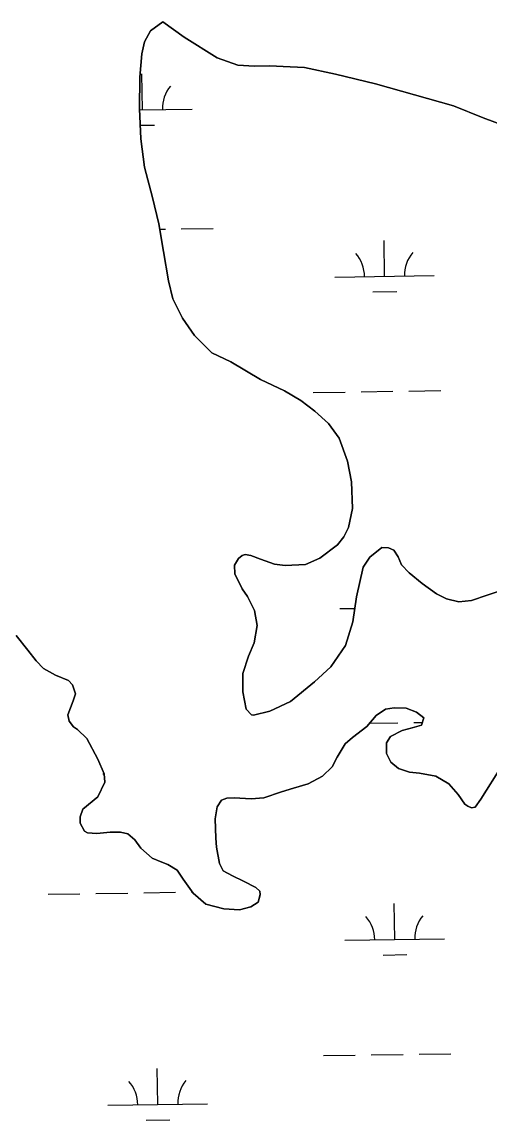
# Model space of a CAD drawing. Extents: x 3823584 to 3861785, y 301729 to 327625.
# Drawn here: x 3846916 to 3847385, y 310012 to 311114 of the extents above; entities that cross this region are included whole.
import ezdxf

# ---------------------------------------------------------------- set-up
doc = ezdxf.new("R2010")
doc.units = 0
doc.layers.add('V-TOPO-SHOR', color=7, linetype='Continuous')
doc.layers.add('V-WETL-SWMP', color=7, linetype='Continuous')

msp = doc.modelspace()

# ---------------------------------------------------------------- linework, layer by layer
at = {"layer": 'V-TOPO-SHOR'}
for points in [[(3847057.6, 311113.7), (3847045.2, 311104.8), (3847039.3, 311093.9), (3847036.6, 311081.6), (3847034.7, 311058.5), (3847034.2, 311026.5), (3847035.8, 310996.6), (3847039.3, 310967.9), (3847047.5, 310937.7), (3847053.7, 310911.2), (3847058.3, 310883.6), (3847063.3, 310854.1), (3847067.9, 310836.1), (3847077.5, 310816.4), (3847089.6, 310799), (3847107.1, 310781.9), (3847126.1, 310772.8), (3847155.8, 310755.1), (3847179.8, 310743.5), (3847196.2, 310733.9), (3847210.5, 310723.4), (3847223.9, 310711), (3847234.7, 310696), (3847243, 310673.1), (3847247.3, 310652.4), (3847248.3, 310625.7), (3847244.2, 310606.5), (3847239.5, 310597.2), (3847233.2, 310589.2), (3847215.2, 310575.9), (3847201, 310569.4), (3847180.7, 310568.5), (3847170, 310569.7), (3847155.9, 310574.6), (3847146, 310578.3), (3847140.3, 310579.3), (3847137.5, 310578.3), (3847133.6, 310575.5), (3847129.8, 310568.8), (3847129.9, 310560.1), (3847137.4, 310545.1), (3847142.8, 310537.2), (3847149.8, 310523.2), (3847152.4, 310508.3), (3847149.3, 310490.7), (3847143.6, 310477.3), (3847138.1, 310460), (3847138.1, 310441.5), (3847141.3, 310424.3), (3847146.9, 310418.5), (3847148.9, 310418.2), (3847165.1, 310422.2), (3847186, 310432.1), (3847210.1, 310451.8), (3847226.3, 310466.6), (3847241, 310488), (3847248.5, 310512), (3847252.3, 310536.9), (3847259, 310566.8), (3847265.7, 310576.9), (3847277.7, 310586.4), (3847284.4, 310586.2), (3847289.8, 310583.7), (3847293.9, 310577), (3847297.5, 310569.1), (3847304.9, 310561), (3847318.1, 310550.5), (3847332.4, 310540.1), (3847342.5, 310535), (3847354.8, 310531.9), (3847367.8, 310533.3), (3847383.2, 310538.5), (3847402.4, 310545.1)], [(3847411.9, 311005.4), (3847379.4, 311017.4), (3847349.7, 311029.6), (3847271.4, 311051.5), (3847231.2, 311061.3), (3847199.9, 311067.9), (3847178.4, 311069.2), (3847165.1, 311069.6), (3847149.7, 311069.3), (3847132.9, 311070.3), (3847112.3, 311077.9), (3847079.2, 311098.6), (3847057.6, 311113.7)], [(3847072, 310262.6), (3847062.7, 310268.5), (3847056.8, 310270.7), (3847047.1, 310274.8), (3847035.6, 310284.9), (3847029.6, 310293.3), (3847022.5, 310299.3), (3847015.2, 310301), (3847004.9, 310300.8), (3846991.4, 310299.4), (3846982.1, 310300.3), (3846979, 310301.9), (3846974.8, 310310), (3846974.6, 310316.3), (3846977.3, 310324), (3846992.5, 310336.3), (3846999.4, 310351), (3846999, 310359.3), (3846992.4, 310374.1), (3846981.3, 310394.8), (3846972.2, 310403.7), (3846968, 310406.5), (3846963.8, 310412.2), (3846962.4, 310418.5), (3846967.7, 310432.6), (3846969.9, 310439.5), (3846967.1, 310448.8), (3846963.1, 310453.1), (3846950, 310458.4), (3846937.8, 310465.1), (3846930.6, 310472.6), (3846922.1, 310483.6), (3846910.6, 310498.2)], [(3847398.2, 310367.4), (3847377.1, 310333.9), (3847371.4, 310325.8), (3847367.7, 310325.2), (3847363.9, 310326.8), (3847361.1, 310329.1), (3847354.2, 310338.6), (3847344.9, 310349.2), (3847331.8, 310356.9), (3847315.4, 310360), (3847305.5, 310361), (3847294.2, 310364.9), (3847286.7, 310371), (3847282.3, 310379.9), (3847282.4, 310390.6), (3847286.4, 310396.7), (3847298, 310402.9), (3847308.1, 310405.5), (3847317.4, 310408.3), (3847319.7, 310415.6), (3847312.4, 310421.3), (3847301.9, 310425.1), (3847289.9, 310425.6), (3847281.4, 310424.2), (3847271.9, 310418), (3847262.4, 310406.9), (3847248, 310396), (3847240.7, 310389.5), (3847232.7, 310376.2), (3847227.7, 310366.3), (3847218.1, 310357.2), (3847203.5, 310349.4), (3847188.9, 310345), (3847176.8, 310341.4), (3847159, 310335.2), (3847146.4, 310334.2), (3847129.4, 310335.2), (3847122, 310335.1), (3847116.7, 310332.8), (3847112.4, 310326.2), (3847110.2, 310314.1), (3847110.9, 310294.8), (3847111.7, 310285.7), (3847114.7, 310269.3), (3847118.3, 310262), (3847127.8, 310256.9), (3847138.7, 310251.7), (3847151.2, 310245.5), (3847155, 310241.7), (3847155.6, 310238.1), (3847153.6, 310230.6), (3847146.1, 310225.9), (3847134.8, 310222.9), (3847119, 310223.8), (3847101, 310228.7), (3847088.1, 310239.5), (3847078.2, 310253.7), (3847072, 310262.6)]]:
    msp.add_lwpolyline(points, dxfattribs=at)
at = {"layer": 'V-WETL-SWMP'}
for p, q in [((3847037.3, 311025.6), (3847036.7, 311061.6)), ((3847034.2, 311025.5), (3847087.3, 311026.3)), ((3847035.1, 311010.1), (3847049.5, 311010.3)), ((3847054.6, 310905.7), (3847060.3, 310905.8)), ((3847076.3, 310906.1), (3847108.3, 310906.6)), ((3847280.3, 310858.5), (3847279.8, 310894.5)), ((3847230.3, 310857.7), (3847330.3, 310859.2)), ((3847268.6, 310842.9), (3847292.6, 310843.2)), ((3847208.7, 310741.9), (3847240.7, 310742.4)), ((3847256.7, 310742.7), (3847288.7, 310743.2)), ((3847304.7, 310743.4), (3847336.7, 310743.9)), ((3847235.5, 310525.1), (3847250.5, 310525.3)), ((3846910.6, 310498.2), (3846922.1, 310483.6)), ((3846922.1, 310483.6), (3846930.6, 310472.6)), ((3846930.6, 310472.6), (3846937.8, 310465.1)), ((3846937.8, 310465.1), (3846950, 310458.4)), ((3846950, 310458.4), (3846963.1, 310453.1)), ((3846963.1, 310453.1), (3846967.1, 310448.8)), ((3846967.1, 310448.8), (3846969.9, 310439.5)), ((3846969.9, 310439.5), (3846967.7, 310432.6)), ((3846967.7, 310432.6), (3846962.4, 310418.5)), ((3847281.4, 310424.2), (3847289.9, 310425.6)), ((3847289.9, 310425.6), (3847301.9, 310425.1)), ((3847301.9, 310425.1), (3847312.4, 310421.3)), ((3846962.4, 310418.5), (3846963.8, 310412.2)), ((3847262.4, 310406.9), (3847271.9, 310418)), ((3847271.9, 310418), (3847281.4, 310424.2)), ((3847312.4, 310421.3), (3847319.7, 310415.6)), ((3847319.7, 310415.6), (3847317.4, 310408.3)), ((3846963.8, 310412.2), (3846968, 310406.5)), ((3846968, 310406.5), (3846972.2, 310403.7)), ((3846972.2, 310403.7), (3846981.3, 310394.8)), ((3847248, 310396), (3847262.4, 310406.9)), ((3847265.1, 310410.1), (3847293.8, 310410.5)), ((3847298, 310402.9), (3847286.4, 310396.7)), ((3847308.1, 310405.5), (3847298, 310402.9)), ((3847317.4, 310408.3), (3847308.1, 310405.5)), ((3847309.8, 310410.8), (3847318.2, 310410.9)), ((3846981.3, 310394.8), (3846992.4, 310374.1)), ((3847240.7, 310389.5), (3847248, 310396)), ((3847286.4, 310396.7), (3847282.4, 310390.6)), ((3847232.7, 310376.2), (3847240.7, 310389.5)), ((3847282.4, 310390.6), (3847282.3, 310379.9)), ((3846992.4, 310374.1), (3846999, 310359.3)), ((3847227.7, 310366.3), (3847232.7, 310376.2)), ((3847282.3, 310379.9), (3847286.7, 310371)), ((3847286.7, 310371), (3847294.2, 310364.9)), ((3846997.5, 310359.5), (3846998.9, 310359.5)), ((3846999, 310359.3), (3846999.4, 310351)), ((3847218.1, 310357.2), (3847227.7, 310366.3)), ((3847294.2, 310364.9), (3847305.5, 310361)), ((3847305.5, 310361), (3847315.4, 310360)), ((3847315.4, 310360), (3847331.8, 310356.9)), ((3847377.1, 310333.9), (3847398.2, 310367.4)), ((3846999.4, 310351), (3846992.5, 310336.3)), ((3847188.9, 310345), (3847203.5, 310349.4)), ((3847203.5, 310349.4), (3847218.1, 310357.2)), ((3847331.8, 310356.9), (3847344.9, 310349.3)), ((3847344.9, 310349.3), (3847354.2, 310338.6)), ((3846992.5, 310336.3), (3846977.3, 310324)), ((3847159, 310335.3), (3847176.8, 310341.4)), ((3847176.8, 310341.4), (3847188.9, 310345)), ((3847354.2, 310338.6), (3847361.1, 310329.1)), ((3847110.2, 310314.1), (3847112.4, 310326.2)), ((3847112.4, 310326.2), (3847116.7, 310332.8)), ((3847116.7, 310332.8), (3847122, 310335.1)), ((3847122, 310335.1), (3847129.4, 310335.2)), ((3847129.4, 310335.2), (3847146.4, 310334.2)), ((3847146.4, 310334.2), (3847159, 310335.3)), ((3847361.1, 310329.1), (3847363.9, 310326.8)), ((3847363.9, 310326.8), (3847367.7, 310325.2)), ((3847367.7, 310325.2), (3847371.4, 310325.8)), ((3847371.4, 310325.8), (3847377.1, 310333.9)), ((3846977.3, 310324), (3846974.6, 310316.3)), ((3846974.6, 310316.3), (3846974.8, 310310)), ((3846974.8, 310310), (3846979, 310301.9)), ((3847110.9, 310294.8), (3847110.2, 310314.1)), ((3846979, 310301.9), (3846982.1, 310300.3)), ((3846982.1, 310300.3), (3846991.4, 310299.4)), ((3846991.4, 310299.4), (3847004.9, 310300.8)), ((3847004.9, 310300.8), (3847015.2, 310301)), ((3847015.2, 310301), (3847022.5, 310299.3)), ((3847022.5, 310299.3), (3847029.6, 310293.3)), ((3847029.6, 310293.3), (3847035.6, 310284.9)), ((3847111.7, 310285.7), (3847110.9, 310294.8)), ((3847035.6, 310284.9), (3847047.1, 310274.8)), ((3847114.7, 310269.3), (3847111.7, 310285.7)), ((3847047.1, 310274.8), (3847056.8, 310270.7)), ((3847056.8, 310270.7), (3847062.7, 310268.5)), ((3847062.7, 310268.5), (3847072, 310262.6)), ((3847072, 310262.6), (3847078.2, 310253.7)), ((3847118.3, 310262), (3847114.7, 310269.3)), ((3847127.8, 310256.9), (3847118.3, 310262)), ((3847078.2, 310253.7), (3847088.1, 310239.5)), ((3847138.7, 310251.7), (3847127.8, 310256.9)), ((3847151.2, 310245.5), (3847138.7, 310251.7)), ((3846942.5, 310238.6), (3846974.5, 310239.1)), ((3846990.5, 310239.3), (3847022.5, 310239.8)), ((3847038.5, 310240.1), (3847070.5, 310240.6)), ((3847086.5, 310240.8), (3847087.2, 310240.8)), ((3847088.1, 310239.5), (3847101, 310228.7)), ((3847155, 310241.7), (3847151.2, 310245.5)), ((3847153.6, 310230.6), (3847155.6, 310238.2)), ((3847155.6, 310238.2), (3847155, 310241.7)), ((3847101, 310228.7), (3847119, 310223.8)), ((3847146.1, 310225.9), (3847153.6, 310230.6)), ((3847290.6, 310193.2), (3847290, 310229.2)), ((3847119, 310223.8), (3847134.8, 310222.9)), ((3847134.8, 310222.9), (3847146.1, 310225.9)), ((3847240.6, 310192.4), (3847340.6, 310194)), ((3847278.8, 310177.6), (3847302.8, 310178)), ((3847219, 310076.7), (3847251, 310077.1)), ((3847267, 310077.4), (3847299, 310077.9)), ((3847315, 310078.1), (3847347, 310078.6)), ((3847052.6, 310027.7), (3847052.1, 310063.6)), ((3847002.6, 310026.9), (3847102.6, 310028.4)), ((3847040.9, 310012), (3847064.9, 310012.4))]:
    msp.add_line(p, q, dxfattribs=at)
for points in [[(3847143.6, 310477.3), (3847149.3, 310490.7), (3847152.4, 310508.3), (3847149.8, 310523.2), (3847142.8, 310537.2), (3847137.4, 310545.1), (3847129.9, 310560.1), (3847129.8, 310568.8), (3847133.6, 310575.5), (3847137.5, 310578.3), (3847140.3, 310579.3), (3847146, 310578.3), (3847155.9, 310574.6), (3847170, 310569.7), (3847180.7, 310568.5), (3847201, 310569.4), (3847215.2, 310575.9), (3847233.2, 310589.2), (3847239.5, 310597.2), (3847244.2, 310606.5), (3847248.3, 310625.7), (3847247.3, 310652.4), (3847243, 310673.1), (3847234.7, 310696), (3847223.9, 310711), (3847210.5, 310723.4), (3847196.2, 310733.9), (3847179.8, 310743.5), (3847155.8, 310755.1), (3847126.1, 310772.8), (3847107.1, 310781.9), (3847089.6, 310799), (3847077.5, 310816.4), (3847067.9, 310836.1), (3847063.3, 310854.1), (3847058.3, 310883.6), (3847053.7, 310911.2), (3847047.5, 310937.7), (3847039.3, 310967.9), (3847035.8, 310996.6), (3847034.2, 311026.5), (3847034.7, 311058.5), (3847036.6, 311081.6), (3847039.3, 311093.9), (3847045.2, 311104.8), (3847057.6, 311113.7), (3847079.2, 311098.6), (3847112.3, 311077.9), (3847132.9, 311070.3), (3847149.7, 311069.3), (3847165.1, 311069.6), (3847178.4, 311069.2), (3847199.9, 311067.9), (3847231.2, 311061.3), (3847271.4, 311051.5), (3847349.7, 311029.6), (3847379.4, 311017.4), (3847411.9, 311005.4)], [(3847402.4, 310545.1), (3847383.2, 310538.5), (3847367.8, 310533.3), (3847354.8, 310531.9), (3847342.5, 310535), (3847332.4, 310540.1), (3847318.1, 310550.5), (3847304.9, 310561), (3847297.5, 310569.1), (3847293.9, 310577), (3847289.8, 310583.7), (3847284.4, 310586.2), (3847277.7, 310586.4), (3847265.7, 310576.9), (3847259, 310566.8), (3847252.3, 310536.9), (3847248.5, 310512), (3847241, 310488), (3847226.3, 310466.6), (3847210.1, 310451.8), (3847186, 310432.1), (3847165.1, 310422.2), (3847148.9, 310418.2), (3847146.9, 310418.5), (3847141.3, 310424.3), (3847138.1, 310441.5), (3847138.1, 310460), (3847143.6, 310477.3)]]:
    msp.add_lwpolyline(points, dxfattribs=at)
for centre, start, end in [((3847092.5, 311026.9), 140.1115, 181.6552), ((3847225.1, 310858.1), 0.1115, 41.6552), ((3847335.6, 310859.8), 140.1115, 181.6552), ((3847235.3, 310192.8), 0.1115, 41.6552), ((3847345.8, 310194.5), 140.1115, 181.6552), ((3846997.4, 310027.3), 0.1115, 41.6552), ((3847107.9, 310029), 140.1115, 181.6552)]:
    msp.add_arc(centre, 35.2, start, end, dxfattribs=at)

doc.saveas('drawing.dxf')
